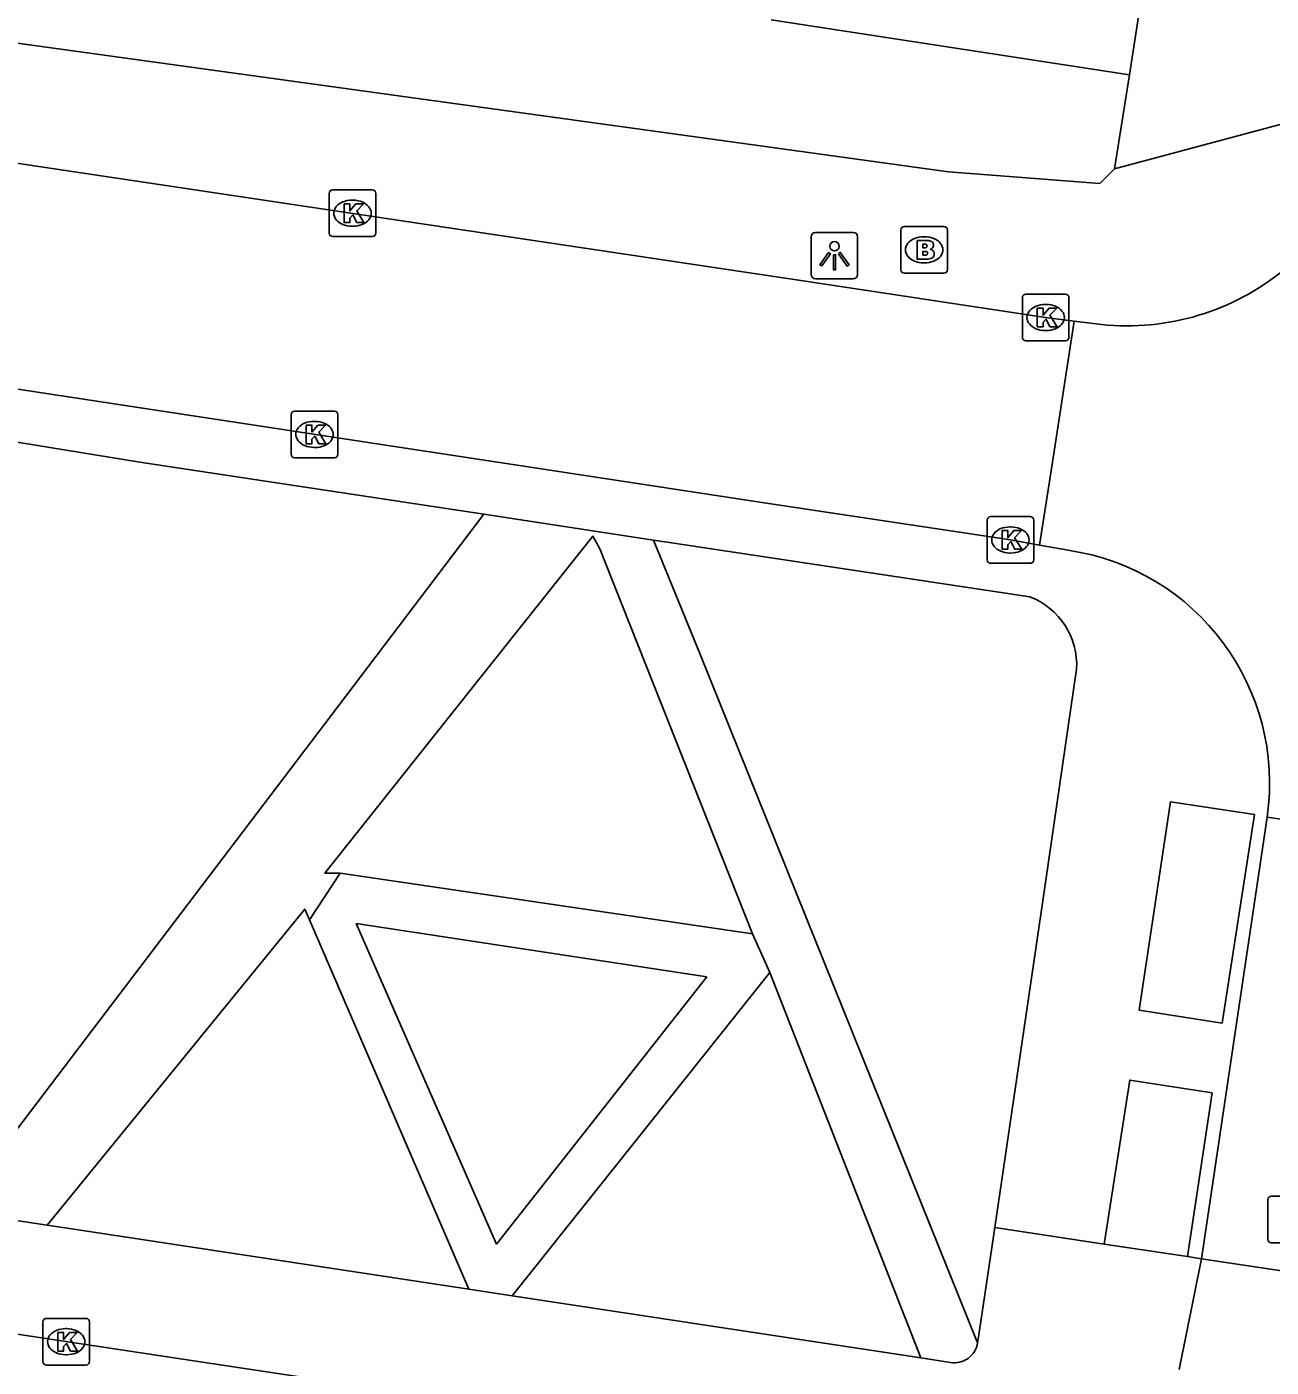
# Model space of a CAD drawing. Extents: x 163010 to 163853, y 382793 to 383982.
# Drawn here: x 163517.39 to 163544.09, y 383230.59 to 383259.34 of the extents above; entities that cross this region are included whole.
import ezdxf

# ---------------------------------------------------------------- set-up
doc = ezdxf.new("R2010")
doc.units = 0
for name, color, linetype in [('IMGEO_Brandkraan', 7, 'Continuous'), ('IMGEO_Kolk', 7, 'Continuous'), ('IMGEO_Lichtpunt', 7, 'Continuous'), ('IMGEO_Pand', 7, 'Continuous'), ('IMGEO_Rijbaan_lokaal_open', 7, 'Continuous'), ('IMGEO_Voetpad_halfverhard', 7, 'Continuous'), ('IMGEO_Voetpad_open', 7, 'Continuous')]:
    doc.layers.add(name, color=color, linetype=linetype)

msp = doc.modelspace()

# ---------------------------------------------------------------- linework, layer by layer
at = {"layer": 'IMGEO_Brandkraan'}
for p, q in [((163536.142, 383254.13), (163536.142, 383254.982)), ((163536.217, 383255.056), (163537.069, 383255.056)), ((163537.143, 383254.982), (163537.143, 383254.13)), ((163536.63, 383254.836), (163536.655, 383254.836)), ((163536.653, 383254.276), (163536.628, 383254.276)), ((163537.069, 383254.056), (163536.217, 383254.056))]:
    msp.add_line(p, q, dxfattribs=at)
for points in [[(163536.142, 383254.13), (163536.142, 383254.982)], [(163536.217, 383255.056), (163537.069, 383255.056)], [(163537.143, 383254.982), (163537.143, 383254.13)], [(163536.49, 383254.756), (163536.49, 383254.356), (163536.703, 383254.356)], [(163536.721, 383254.756), (163536.49, 383254.756)], [(163536.669, 383254.675), (163536.615, 383254.675), (163536.615, 383254.599)], [(163536.615, 383254.599), (163536.668, 383254.599)], [(163536.677, 383254.523), (163536.615, 383254.523), (163536.615, 383254.442)], [(163536.615, 383254.442), (163536.677, 383254.442)], [(163537.069, 383254.056), (163536.217, 383254.056)]]:
    msp.add_lwpolyline(points, dxfattribs=at)
for centre, radius, start, end in [((163536.219, 383254.98), 0.0765, 91.552, 178.448), ((163536.219, 383254.98), 0.0765, 91.552, 178.448), ((163537.067, 383254.98), 0.0765, 1.552, 88.448), ((163537.067, 383254.98), 0.0765, 1.552, 88.448), ((163536.67, 383254.637), 0.0379, 267.8285, 90.9355), ((163536.725, 383254.611), 0.145, 59.4692, 91.5367), ((163536.75, 383254.658), 0.0922, 285.5137, 58.1501), ((163536.755, 383254.466), 0.105, 301.3115, 78.989), ((163536.678, 383254.482), 0.0404, 269.8759, 90.5077), ((163536.709, 383254.607), 0.251, 268.6676, 293.5347), ((163536.219, 383254.132), 0.0765, 181.552, 268.448), ((163536.219, 383254.132), 0.0765, 181.552, 268.448), ((163537.067, 383254.132), 0.0765, 271.552, 358.448), ((163537.067, 383254.132), 0.0765, 271.552, 358.448)]:
    msp.add_arc(centre, radius, start, end, dxfattribs=at)
for centre, major_axis, ratio, start_param, end_param in [((163536.629, 383254.556), (-0.387, 0.002), 0.722429, 4.712389, 7.853982), ((163536.654, 383254.556), (-0.39, 0.002), 0.717154, 1.570796, 4.712389)]:
    msp.add_ellipse(centre, major_axis=major_axis, ratio=ratio, start_param=start_param, end_param=end_param, dxfattribs=at)
at = {"layer": 'IMGEO_Kolk'}
for p, q in [((163523.877, 383254.915), (163523.877, 383255.767)), ((163523.952, 383255.841), (163524.804, 383255.841)), ((163524.878, 383255.767), (163524.878, 383254.915)), ((163524.365, 383255.621), (163524.39, 383255.621)), ((163524.804, 383254.841), (163523.952, 383254.841)), ((163524.388, 383255.061), (163524.363, 383255.061)), ((163538.75, 383252.68), (163538.75, 383253.532)), ((163538.825, 383253.606), (163539.677, 383253.606)), ((163539.751, 383253.532), (163539.751, 383252.68)), ((163539.238, 383253.386), (163539.263, 383253.386)), ((163539.261, 383252.826), (163539.236, 383252.826)), ((163539.677, 383252.606), (163538.825, 383252.606)), ((163523.061, 383250.172), (163523.061, 383251.024)), ((163523.136, 383251.098), (163523.988, 383251.098)), ((163523.549, 383250.878), (163523.574, 383250.878)), ((163524.062, 383251.024), (163524.062, 383250.172)), ((163523.572, 383250.318), (163523.547, 383250.318)), ((163523.988, 383250.098), (163523.136, 383250.098)), ((163538.068, 383248.834), (163538.92, 383248.834)), ((163537.993, 383247.908), (163537.993, 383248.76)), ((163538.481, 383248.614), (163538.506, 383248.614)), ((163538.994, 383248.76), (163538.994, 383247.908)), ((163538.504, 383248.054), (163538.479, 383248.054)), ((163538.92, 383247.834), (163538.068, 383247.834)), ((163544.015, 383233.336), (163544.015, 383234.188)), ((163544.09, 383234.262), (163544.942, 383234.262)), ((163544.942, 383233.262), (163544.09, 383233.262)), ((163517.734, 383230.715), (163517.734, 383231.567)), ((163517.809, 383231.641), (163518.661, 383231.641)), ((163518.735, 383231.567), (163518.735, 383230.715)), ((163518.222, 383231.421), (163518.247, 383231.421)), ((163518.245, 383230.861), (163518.22, 383230.861)), ((163518.661, 383230.641), (163517.809, 383230.641))]:
    msp.add_line(p, q, dxfattribs=at)
for points in [[(163523.877, 383254.915), (163523.877, 383255.767)], [(163523.952, 383255.841), (163524.804, 383255.841)], [(163524.878, 383255.767), (163524.878, 383254.915)], [(163524.198, 383255.541), (163524.321, 383255.541), (163524.321, 383255.39), (163524.451, 383255.541), (163524.615, 383255.541), (163524.469, 383255.39), (163524.622, 383255.141), (163524.47, 383255.141), (163524.385, 383255.305), (163524.321, 383255.238), (163524.321, 383255.141), (163524.198, 383255.141), (163524.198, 383255.541)], [(163524.804, 383254.841), (163523.952, 383254.841)], [(163538.75, 383252.68), (163538.75, 383253.532)], [(163538.825, 383253.606), (163539.677, 383253.606)], [(163539.751, 383253.532), (163539.751, 383252.68)], [(163539.071, 383253.306), (163539.194, 383253.306), (163539.194, 383253.155), (163539.324, 383253.306), (163539.488, 383253.306), (163539.342, 383253.155), (163539.495, 383252.906), (163539.343, 383252.906), (163539.258, 383253.07), (163539.194, 383253.003), (163539.194, 383252.906), (163539.071, 383252.906), (163539.071, 383253.306)], [(163539.677, 383252.606), (163538.825, 383252.606)], [(163523.061, 383250.172), (163523.061, 383251.024)], [(163523.136, 383251.098), (163523.988, 383251.098)], [(163524.062, 383251.024), (163524.062, 383250.172)], [(163523.382, 383250.798), (163523.505, 383250.798), (163523.505, 383250.647), (163523.635, 383250.798), (163523.799, 383250.798), (163523.653, 383250.647), (163523.806, 383250.398), (163523.654, 383250.398), (163523.569, 383250.562), (163523.505, 383250.495), (163523.505, 383250.398), (163523.382, 383250.398), (163523.382, 383250.798)], [(163523.988, 383250.098), (163523.136, 383250.098)], [(163538.068, 383248.834), (163538.92, 383248.834)], [(163537.993, 383247.908), (163537.993, 383248.76)], [(163538.314, 383248.534), (163538.437, 383248.534), (163538.437, 383248.383), (163538.567, 383248.534), (163538.731, 383248.534), (163538.585, 383248.383), (163538.738, 383248.134), (163538.586, 383248.134), (163538.501, 383248.298), (163538.437, 383248.231), (163538.437, 383248.134), (163538.314, 383248.134), (163538.314, 383248.534)], [(163538.994, 383248.76), (163538.994, 383247.908)], [(163538.92, 383247.834), (163538.068, 383247.834)], [(163544.015, 383233.336), (163544.015, 383234.188)], [(163544.09, 383234.262), (163544.942, 383234.262)], [(163544.942, 383233.262), (163544.09, 383233.262)], [(163517.734, 383230.715), (163517.734, 383231.567)], [(163517.809, 383231.641), (163518.661, 383231.641)], [(163518.735, 383231.567), (163518.735, 383230.715)], [(163518.055, 383231.341), (163518.178, 383231.341), (163518.178, 383231.19), (163518.308, 383231.341), (163518.472, 383231.341), (163518.326, 383231.19), (163518.479, 383230.941), (163518.327, 383230.941), (163518.242, 383231.105), (163518.178, 383231.038), (163518.178, 383230.941), (163518.055, 383230.941), (163518.055, 383231.341)], [(163518.661, 383230.641), (163517.809, 383230.641)]]:
    msp.add_lwpolyline(points, dxfattribs=at)
for centre, start, end in [((163523.954, 383255.765), 91.552, 178.448), ((163523.954, 383255.765), 91.552, 178.448), ((163524.802, 383255.765), 1.552, 88.448), ((163524.802, 383255.765), 1.552, 88.448), ((163523.954, 383254.917), 181.552, 268.448), ((163523.954, 383254.917), 181.552, 268.448), ((163524.802, 383254.917), 271.552, 358.448), ((163524.802, 383254.917), 271.552, 358.448), ((163538.827, 383253.53), 91.552, 178.448), ((163538.827, 383253.53), 91.552, 178.448), ((163539.675, 383253.53), 1.552, 88.448), ((163539.675, 383253.53), 1.552, 88.448), ((163538.827, 383252.682), 181.552, 268.448), ((163538.827, 383252.682), 181.552, 268.448), ((163539.675, 383252.682), 271.552, 358.448), ((163539.675, 383252.682), 271.552, 358.448), ((163523.138, 383251.022), 91.552, 178.448), ((163523.138, 383251.022), 91.552, 178.448), ((163523.986, 383251.022), 1.552, 88.448), ((163523.986, 383251.022), 1.552, 88.448), ((163523.138, 383250.174), 181.552, 268.448), ((163523.138, 383250.174), 181.552, 268.448), ((163523.986, 383250.174), 271.552, 358.448), ((163523.986, 383250.174), 271.552, 358.448), ((163538.07, 383248.758), 91.552, 178.448), ((163538.07, 383248.758), 91.552, 178.448), ((163538.918, 383248.758), 1.552, 88.448), ((163538.918, 383248.758), 1.552, 88.448), ((163538.07, 383247.91), 181.552, 268.448), ((163538.07, 383247.91), 181.552, 268.448), ((163538.918, 383247.91), 271.552, 358.448), ((163538.918, 383247.91), 271.552, 358.448), ((163544.092, 383234.186), 91.552, 178.448), ((163544.092, 383234.186), 91.552, 178.448), ((163544.092, 383233.338), 181.552, 268.448), ((163544.092, 383233.338), 181.552, 268.448), ((163517.811, 383231.565), 91.552, 178.448), ((163517.811, 383231.565), 91.552, 178.448), ((163518.659, 383231.565), 1.552, 88.448), ((163518.659, 383231.565), 1.552, 88.448), ((163517.811, 383230.717), 181.552, 268.448), ((163517.811, 383230.717), 181.552, 268.448), ((163518.659, 383230.717), 271.552, 358.448), ((163518.659, 383230.717), 271.552, 358.448)]:
    msp.add_arc(centre, 0.0765, start, end, dxfattribs=at)
for centre, major_axis, ratio, start_param, end_param in [((163524.364, 383255.341), (-0.387, 0.002), 0.722429, 4.712389, 7.853982), ((163524.389, 383255.341), (-0.39, 0.002), 0.717154, 1.570796, 4.712389), ((163539.237, 383253.106), (-0.387, 0.002), 0.722429, 4.712389, 7.853982), ((163539.262, 383253.106), (-0.39, 0.002), 0.717154, 1.570796, 4.712389), ((163523.548, 383250.598), (-0.387, 0.002), 0.722429, 4.712389, 7.853982), ((163523.573, 383250.598), (-0.39, 0.002), 0.717154, 1.570796, 4.712389), ((163538.48, 383248.334), (-0.387, 0.002), 0.722429, 4.712389, 7.853982), ((163538.505, 383248.334), (-0.39, 0.002), 0.717154, 1.570796, 4.712389), ((163518.221, 383231.141), (-0.387, 0.002), 0.722429, 4.712389, 7.853982), ((163518.246, 383231.141), (-0.39, 0.002), 0.717154, 1.570796, 4.712389)]:
    msp.add_ellipse(centre, major_axis=major_axis, ratio=ratio, start_param=start_param, end_param=end_param, dxfattribs=at)
at = {"layer": 'IMGEO_Lichtpunt'}
for p, q in [((163535.122, 383254.931), (163534.314, 383254.931)), ((163535.122, 383254.931), (163534.314, 383254.931)), ((163534.22, 383254.836), (163534.22, 383254.029)), ((163534.22, 383254.836), (163534.22, 383254.029)), ((163535.216, 383254.029), (163535.216, 383254.836)), ((163535.216, 383254.029), (163535.216, 383254.836)), ((163534.314, 383253.935), (163535.122, 383253.935)), ((163534.314, 383253.935), (163535.122, 383253.935))]:
    msp.add_line(p, q, dxfattribs=at)
for points in [[(163534.594, 383254.5), (163534.633, 383254.472), (163534.445, 383254.21), (163534.407, 383254.237), (163534.594, 383254.5)], [(163534.696, 383254.452), (163534.743, 383254.452), (163534.743, 383254.13), (163534.696, 383254.13), (163534.696, 383254.452)], [(163534.806, 383254.472), (163534.844, 383254.499), (163535.031, 383254.237), (163534.992, 383254.209), (163534.806, 383254.472)]]:
    msp.add_lwpolyline(points, dxfattribs=at)
msp.add_circle((163534.719, 383254.634), 0.0994, dxfattribs=at)
for centre, start, end in [((163534.314, 383254.836), 90, 180), ((163534.314, 383254.836), 90, 180), ((163535.122, 383254.836), 0, 90), ((163535.122, 383254.836), 0, 90), ((163534.314, 383254.029), 180, 270), ((163534.314, 383254.029), 180, 270), ((163535.122, 383254.029), 270, 0), ((163535.122, 383254.029), 270, 360)]:
    msp.add_arc(centre, 0.0946, start, end, dxfattribs=at)
at = {"layer": 'IMGEO_Pand'}
for points in [[(163541.05, 383258.309), (163542.114, 383265.216), (163541.845, 383265.258), (163543.265, 383274.477)], [(163533.364, 383259.492), (163541.05, 383258.309)]]:
    msp.add_lwpolyline(points, dxfattribs=at)
at = {"layer": 'IMGEO_Rijbaan_lokaal_open'}
for points in [[(163503.36, 383258.476), (163512.907, 383257.051), (163534.048, 383253.888), (163539.247, 383253.105), (163539.862, 383253.028)], [(163539.121, 383248.223), (163538.498, 383248.335), (163533.355, 383249.106), (163527.489, 383250), (163511.084, 383252.5), (163506.629, 383253.167)], [(163539.862, 383253.028), (163539.395, 383250), (163539.121, 383248.223)], [(163539.862, 383253.028), (163540.446, 383252.954)], [(163539.121, 383248.223), (163539.736, 383248.113)], [(163544.004, 383242.393), (163542.594, 383232.919)], [(163544.004, 383242.393), (163547.542, 383241.867)], [(163546.124, 383232.387), (163542.594, 383232.919)]]:
    msp.add_lwpolyline(points, dxfattribs=at)
for centre, radius, start, end in [((163540.996, 383258.233), 5.308, 264.048, 355.1119), ((163539.005, 383243.115), 5.051, 351.7801, 81.6771)]:
    msp.add_arc(centre, radius, start, end, dxfattribs=at)
at = {"layer": 'IMGEO_Voetpad_halfverhard'}
for points in [[(163527.193, 383248.884), (163524.233, 383244.988), (163515.839, 383233.941)], [(163524.116, 383241.186), (163523.786, 383241.186), (163529.535, 383248.419), (163529.687, 383248.145), (163532.962, 383239.887)], [(163537.788, 383231.116), (163531.847, 383245.867), (163530.839, 383248.333)], [(163524.116, 383241.186), (163523.455, 383240.185)], [(163532.962, 383239.887), (163524.116, 383241.186)], [(163517.829, 383233.639), (163523.354, 383240.42), (163523.455, 383240.185)], [(163523.455, 383240.185), (163526.873, 383232.266)], [(163531.983, 383238.962), (163527.468, 383233.233), (163524.457, 383240.107), (163531.983, 383238.962)], [(163533.329, 383239.061), (163532.962, 383239.887)], [(163527.804, 383232.124), (163533.329, 383239.061)], [(163533.329, 383239.061), (163536.572, 383230.793)]]:
    msp.add_lwpolyline(points, dxfattribs=at)
at = {"layer": 'IMGEO_Voetpad_open'}
for points in [[(163540.726, 383256.295), (163540.412, 383255.977), (163537.165, 383256.227), (163516.193, 383259.124), (163509.35, 383260.099), (163500, 383261.43), (163497.038, 383261.852), (163495.249, 383250), (163493.899, 383241.023)], [(163540.726, 383256.295), (163541.05, 383258.309)], [(163546.285, 383257.781), (163540.726, 383256.295)], [(163527.193, 383248.884), (163519.815, 383250), (163511.076, 383251.423), (163506.615, 383252.106)], [(163530.839, 383248.333), (163527.193, 383248.884)], [(163538.913, 383247.112), (163531.131, 383248.289), (163530.839, 383248.333)], [(163538.163, 383233.587), (163539.193, 383240.596), (163539.914, 383245.565)], [(163543.041, 383237.97), (163543.729, 383242.449), (163541.93, 383242.72), (163541.258, 383238.249), (163543.041, 383237.97)], [(163542.291, 383232.965), (163542.822, 383236.475), (163541.053, 383236.751), (163540.509, 383233.234)], [(163515.839, 383233.941), (163517.829, 383233.639)], [(163517.829, 383233.639), (163518.16, 383233.589), (163526.873, 383232.266)], [(163537.788, 383231.116), (163537.814, 383231.286), (163538.163, 383233.587)], [(163538.163, 383233.587), (163540.509, 383233.234)], [(163539.102, 383227.073), (163539.256, 383227.969), (163502.683, 383233.487), (163502.435, 383232.216)], [(163540.509, 383233.234), (163542.291, 383232.965)], [(163542.594, 383232.919), (163542.114, 383230.548)], [(163542.291, 383232.965), (163542.594, 383232.919)], [(163526.873, 383232.266), (163527.804, 383232.124)], [(163527.804, 383232.124), (163536.572, 383230.793)], [(163536.572, 383230.793), (163537.205, 383230.697)]]:
    msp.add_lwpolyline(points, dxfattribs=at)
for centre, radius, start, end in [((163538.354, 383245.653), 1.563, 356.7853, 69.0252), ((163537.292, 383231.191), 0.502, 260.0437, 351.3657)]:
    msp.add_arc(centre, radius, start, end, dxfattribs=at)

doc.saveas('drawing.dxf')
